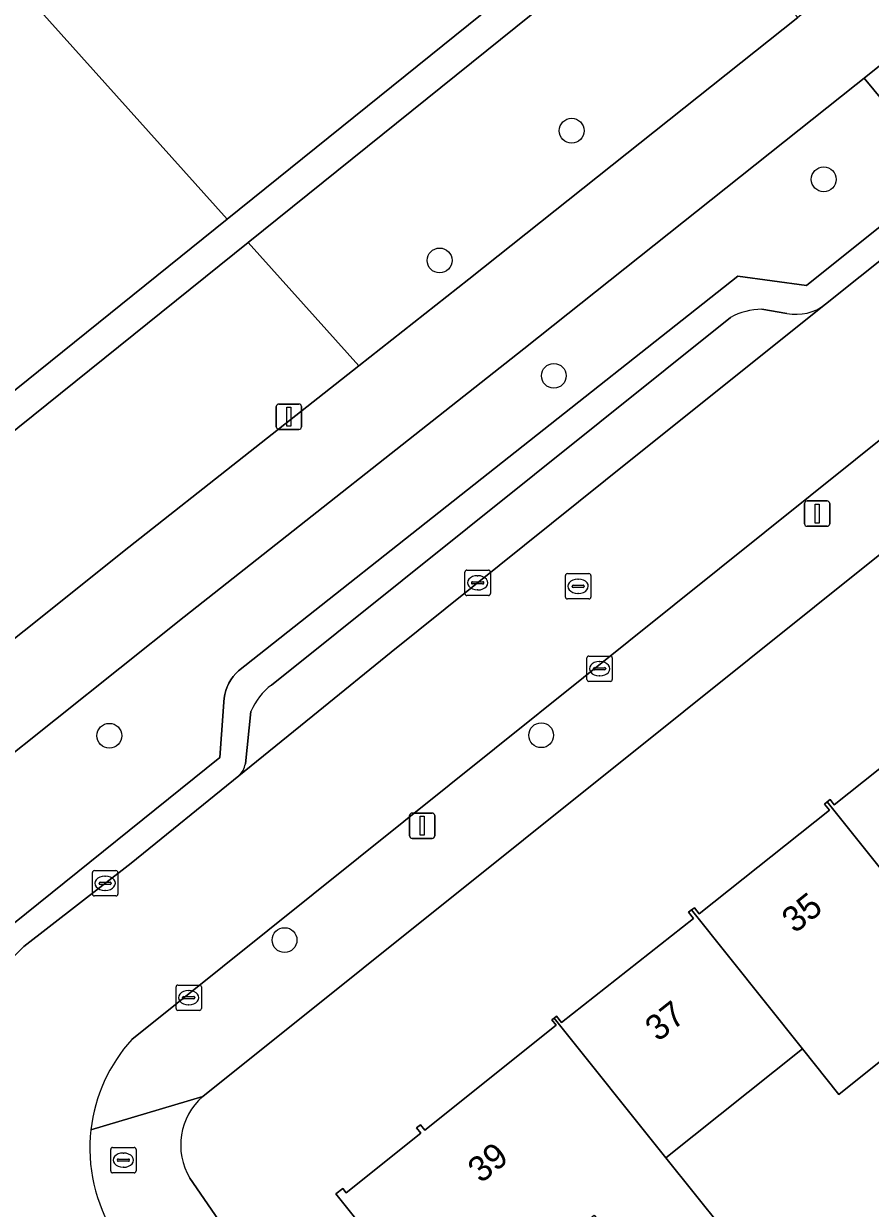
# Model space of a CAD drawing. Extents: x 157445 to 158888, y 383061 to 384688.
# Drawn here: x 158126.42 to 158159.78, y 383980.42 to 384027.1 of the extents above; entities that cross this region are included whole.
import ezdxf

# ---------------------------------------------------------------- set-up
doc = ezdxf.new("R2010")
doc.units = 0
for name, color, linetype in [('IMGEO_Boom', 7, 'Continuous'), ('IMGEO_Brandkraan', 7, 'Continuous'), ('IMGEO_Erf', 7, 'Continuous'), ('IMGEO_Fietspad_gesloten', 7, 'Continuous'), ('IMGEO_Greppel_droge_sloot', 7, 'Continuous'), ('IMGEO_Groenvoorziening', 7, 'Continuous'), ('IMGEO_Kolk', 7, 'Continuous'), ('IMGEO_Lichtmast', 7, 'Continuous'), ('IMGEO_Pand', 7, 'Continuous'), ('IMGEO_Pand_nummerreeks', 7, 'Continuous'), ('IMGEO_Parkeervlak_open', 7, 'Continuous'), ('IMGEO_Rijbaan_lokaal_open', 7, 'Continuous'), ('IMGEO_Rioolput', 7, 'Continuous'), ('IMGEO_Voetpad_open', 7, 'Continuous')]:
    doc.layers.add(name, color=color, linetype=linetype)

msp = doc.modelspace()

# ---------------------------------------------------------------- linework, layer by layer
at = {"layer": 'IMGEO_Boom'}
for centre in [(158148.016, 384022.88), (158157.949, 384020.965), (158142.813, 384017.768), (158147.314, 384013.223), (158129.799, 383999.041), (158146.815, 383999.061), (158136.702, 383990.99)]:
    msp.add_circle(centre, 0.489, dxfattribs=at)
at = {"layer": 'IMGEO_Brandkraan'}
for p, q in [((158129.853, 383981.893), (158129.853, 383982.745)), ((158129.928, 383982.819), (158130.78, 383982.819)), ((158130.854, 383982.745), (158130.854, 383981.893)), ((158130.112, 383982.313), (158130.112, 383982.325)), ((158130.55, 383982.276), (158130.152, 383982.276)), ((158130.155, 383982.362), (158130.553, 383982.362)), ((158130.341, 383982.599), (158130.366, 383982.599)), ((158130.596, 383982.325), (158130.596, 383982.313)), ((158130.78, 383981.819), (158129.928, 383981.819)), ((158130.364, 383982.039), (158130.339, 383982.039))]:
    msp.add_line(p, q, dxfattribs=at)
for points in [[(158129.853, 383981.893), (158129.853, 383982.745)], [(158129.928, 383982.819), (158130.78, 383982.819)], [(158130.854, 383982.745), (158130.854, 383981.893)], [(158130.78, 383981.819), (158129.928, 383981.819)]]:
    msp.add_lwpolyline(points, dxfattribs=at)
for centre, radius, start, end in [((158129.93, 383982.743), 0.0765, 91.552, 178.448), ((158129.93, 383982.743), 0.0765, 91.552, 178.448), ((158130.778, 383982.743), 0.0765, 1.552, 88.448), ((158130.778, 383982.743), 0.0765, 1.552, 88.448), ((158130.152, 383982.322), 0.0403, 85.8775, 175.7526), ((158130.149, 383982.312), 0.0366, 178.938, 274.7102), ((158130.553, 383982.319), 0.043, 264.8664, 352.4533), ((158130.557, 383982.324), 0.0386, 1.7309, 96.639), ((158129.93, 383981.895), 0.0765, 181.552, 268.448), ((158129.93, 383981.895), 0.0765, 181.552, 268.448), ((158130.778, 383981.895), 0.0765, 271.552, 358.448), ((158130.778, 383981.895), 0.0765, 271.552, 358.448)]:
    msp.add_arc(centre, radius, start, end, dxfattribs=at)
for centre, major_axis, ratio, start_param, end_param in [((158130.34, 383982.319), (-0.387, 0.002), 0.722429, 4.712389, 7.853982), ((158130.365, 383982.319), (-0.39, 0.002), 0.717154, 1.570796, 4.712389)]:
    msp.add_ellipse(centre, major_axis=major_axis, ratio=ratio, start_param=start_param, end_param=end_param, dxfattribs=at)
at = {"layer": 'IMGEO_Erf'}
for points in [[(158169.327, 383987.261), (158170.919, 383985.286), (158184.922, 383996.57), (158184.849, 383996.661), (158183.219, 383998.687), (158182.164, 384000), (158170.521, 384014.481), (158152.432, 384000), (158133.484, 383984.831)], [(158143.03, 383975.607), (158138.728, 383980.992), (158138.998, 383981.208), (158139.137, 383981.033), (158142.07, 383983.376), (158141.901, 383983.588), (158142.063, 383983.717), (158142.233, 383983.505), (158147.405, 383987.636), (158147.24, 383987.842), (158147.332, 383987.915), (158147.423, 383987.988), (158147.619, 383987.741), (158152.812, 383991.847), (158152.623, 383992.085), (158152.737, 383992.176), (158152.851, 383992.266), (158153.047, 383992.02), (158158.177, 383996.106), (158157.982, 383996.351), (158158.09, 383996.437), (158158.2, 383996.525), (158158.364, 383996.319), (158162.988, 384000)], [(158163.886, 383989.183), (158158.54, 383984.912), (158157.106, 383986.708), (158151.728, 383982.412), (158153.959, 383979.62)], [(158132.972, 383981.606), (158143.035, 383966.972)]]:
    msp.add_lwpolyline(points, dxfattribs=at)
msp.add_arc((158135.158, 383982.912), 2.547, 131.1021, 210.856, dxfattribs=at)
at = {"layer": 'IMGEO_Fietspad_gesloten'}
for points in [[(158292.656, 384135.486), (158291.288, 384134.399), (158282.101, 384127.103), (158266.834, 384114.92), (158259.617, 384109.161), (158259.565, 384109.12), (158257.172, 384107.178), (158236.375, 384090.591), (158232.444, 384087.456), (158208.92, 384068.687), (158184.447, 384049.214), (158172.081, 384039.364), (158159.432, 384029.346), (158159.413, 384029.331), (158156.933, 384027.344), (158143.961, 384017.036), (158139.63, 384013.618), (158130.574, 384006.472), (158118.245, 383996.636), (158117.884, 383996.348)], [(158119.988, 383993.551), (158120.067, 383993.612), (158132.749, 384003.73), (158146.134, 384014.292), (158159.232, 384024.7), (158159.545, 384024.951), (158161.92, 384026.852), (158174.258, 384036.623), (158186.627, 384046.476), (158211.101, 384065.95), (158234.627, 384084.72), (158259.412, 384104.488), (158259.623, 384104.659), (158259.735, 384104.75), (158261.759, 384106.393), (158262.095, 384106.661), (158284.281, 384124.365), (158293.831, 384132.114)]]:
    msp.add_lwpolyline(points, dxfattribs=at)
at = {"layer": 'IMGEO_Greppel_droge_sloot'}
for points in [[(158135.267, 384018.48), (158152.26, 384032.156), (158151.441, 384033.091), (158134.442, 384019.399), (158113.618, 384002.628)], [(158114.285, 384001.594), (158135.267, 384018.48)]]:
    msp.add_lwpolyline(points, dxfattribs=at)
at = {"layer": 'IMGEO_Groenvoorziening'}
msp.add_lwpolyline([(158117.414, 384069.794), (158102.064, 384055.481), (158134.442, 384019.399), (158151.441, 384033.091), (158152.26, 384032.156), (158135.267, 384018.48), (158139.63, 384013.618), (158143.961, 384017.036), (158156.933, 384027.344), (158151.6, 384033.219)], close=True, dxfattribs=at)
for points in [[(158113.618, 384002.628), (158134.442, 384019.399), (158102.064, 384055.481), (158092.211, 384065.832), (158077.384, 384051.784), (158064.537, 384039.934), (158053.7, 384029.648), (158046.997, 384023.451), (158041.277, 384017.986), (158034.533, 384011.543), (158028.815, 384005.891), (158023.96, 384000.673), (158018.73, 383995.232), (158006.677, 383981.962), (158000, 383974.191), (157990.226, 383962.505), (157970.588, 383937.493), (157981.873, 383929.363), (157985.996, 383925.999), (157990.38, 383921.765), (158000, 383911.123), (158036.003, 383871.295), (158036.04, 383871.381)], [(158125.991, 383991.617), (158134.148, 383998.184), (158134.288, 384000), (158134.317, 384000.377), (158134.329, 384000.517), (158134.355, 384000.671), (158134.394, 384000.822), (158134.447, 384000.969), (158134.469, 384001.015), (158134.513, 384001.11), (158134.592, 384001.245), (158134.682, 384001.373), (158134.783, 384001.492), (158134.894, 384001.601), (158154.563, 384017.152), (158157.275, 384016.785), (158162.607, 384021.047), (158162.713, 384021.132), (158159.545, 384024.951), (158159.232, 384024.7), (158146.134, 384014.292), (158132.749, 384003.73), (158120.067, 383993.612), (158119.988, 383993.551)], [(158092.657, 383982.959), (158101.048, 383990.352), (158110.102, 383996.889), (158114.905, 383996.74), (158118.245, 383996.636), (158130.574, 384006.472), (158139.63, 384013.618), (158135.267, 384018.48), (158114.285, 384001.594)]]:
    msp.add_lwpolyline(points, dxfattribs=at)
at = {"layer": 'IMGEO_Kolk'}
for p, q in [((158143.811, 384004.641), (158143.811, 384005.493)), ((158143.886, 384005.567), (158144.738, 384005.567)), ((158144.812, 384005.493), (158144.812, 384004.641)), ((158144.07, 384005.061), (158144.07, 384005.073)), ((158144.508, 384005.024), (158144.11, 384005.024)), ((158144.113, 384005.11), (158144.511, 384005.11)), ((158144.299, 384005.347), (158144.324, 384005.347)), ((158144.554, 384005.073), (158144.554, 384005.061)), ((158144.738, 384004.567), (158143.886, 384004.567)), ((158144.322, 384004.787), (158144.297, 384004.787)), ((158148.615, 384001.255), (158148.615, 384002.107)), ((158148.69, 384002.181), (158149.542, 384002.181)), ((158149.103, 384001.961), (158149.128, 384001.961)), ((158149.616, 384002.107), (158149.616, 384001.255)), ((158148.874, 384001.675), (158148.874, 384001.687)), ((158149.312, 384001.638), (158148.914, 384001.638)), ((158148.917, 384001.724), (158149.315, 384001.724)), ((158149.126, 384001.401), (158149.101, 384001.401)), ((158149.358, 384001.687), (158149.358, 384001.675)), ((158149.542, 384001.181), (158148.69, 384001.181)), ((158129.134, 383992.803), (158129.134, 383993.655)), ((158129.209, 383993.729), (158130.061, 383993.729)), ((158129.622, 383993.509), (158129.647, 383993.509)), ((158130.135, 383993.655), (158130.135, 383992.803)), ((158129.393, 383993.223), (158129.393, 383993.235)), ((158129.831, 383993.186), (158129.433, 383993.186)), ((158129.436, 383993.272), (158129.834, 383993.272)), ((158129.645, 383992.949), (158129.62, 383992.949)), ((158129.877, 383993.235), (158129.877, 383993.223)), ((158130.061, 383992.729), (158129.209, 383992.729)), ((158132.427, 383988.293), (158132.427, 383989.145)), ((158132.502, 383989.219), (158133.354, 383989.219)), ((158133.428, 383989.145), (158133.428, 383988.293)), ((158132.686, 383988.713), (158132.686, 383988.725)), ((158133.124, 383988.676), (158132.726, 383988.676)), ((158132.729, 383988.762), (158133.127, 383988.762)), ((158132.915, 383988.999), (158132.94, 383988.999)), ((158133.17, 383988.725), (158133.17, 383988.713)), ((158133.354, 383988.219), (158132.502, 383988.219)), ((158132.938, 383988.439), (158132.913, 383988.439))]:
    msp.add_line(p, q, dxfattribs=at)
for points in [[(158143.811, 384004.641), (158143.811, 384005.493)], [(158143.886, 384005.567), (158144.738, 384005.567)], [(158144.812, 384005.493), (158144.812, 384004.641)], [(158144.738, 384004.567), (158143.886, 384004.567)], [(158148.615, 384001.255), (158148.615, 384002.107)], [(158148.69, 384002.181), (158149.542, 384002.181)], [(158149.616, 384002.107), (158149.616, 384001.255)], [(158149.542, 384001.181), (158148.69, 384001.181)], [(158129.134, 383992.803), (158129.134, 383993.655)], [(158129.209, 383993.729), (158130.061, 383993.729)], [(158130.135, 383993.655), (158130.135, 383992.803)], [(158130.061, 383992.729), (158129.209, 383992.729)], [(158132.427, 383988.293), (158132.427, 383989.145)], [(158132.502, 383989.219), (158133.354, 383989.219)], [(158133.428, 383989.145), (158133.428, 383988.293)], [(158133.354, 383988.219), (158132.502, 383988.219)]]:
    msp.add_lwpolyline(points, dxfattribs=at)
for centre, radius, start, end in [((158143.888, 384005.491), 0.0765, 91.552, 178.448), ((158143.888, 384005.491), 0.0765, 91.552, 178.448), ((158144.736, 384005.491), 0.0765, 1.552, 88.448), ((158144.736, 384005.491), 0.0765, 1.552, 88.448), ((158144.11, 384005.07), 0.0403, 85.8775, 175.7526), ((158144.107, 384005.06), 0.0366, 178.938, 274.7102), ((158144.511, 384005.067), 0.043, 264.8664, 352.4533), ((158144.515, 384005.072), 0.0386, 1.7309, 96.639), ((158143.888, 384004.643), 0.0765, 181.552, 268.448), ((158143.888, 384004.643), 0.0765, 181.552, 268.448), ((158144.736, 384004.643), 0.0765, 271.552, 358.448), ((158144.736, 384004.643), 0.0765, 271.552, 358.448), ((158148.692, 384002.105), 0.0765, 91.552, 178.448), ((158148.692, 384002.105), 0.0765, 91.552, 178.448), ((158149.54, 384002.105), 0.0765, 1.552, 88.448), ((158149.54, 384002.105), 0.0765, 1.552, 88.448), ((158148.914, 384001.684), 0.0403, 85.8775, 175.7526), ((158148.911, 384001.674), 0.0366, 178.938, 274.7102), ((158149.315, 384001.681), 0.043, 264.8664, 352.4533), ((158149.319, 384001.686), 0.0386, 1.7309, 96.639), ((158148.692, 384001.257), 0.0765, 181.552, 268.448), ((158148.692, 384001.257), 0.0765, 181.552, 268.448), ((158149.54, 384001.257), 0.0765, 271.552, 358.448), ((158149.54, 384001.257), 0.0765, 271.552, 358.448), ((158129.211, 383993.653), 0.0765, 91.552, 178.448), ((158129.211, 383993.653), 0.0765, 91.552, 178.448), ((158130.059, 383993.653), 0.0765, 1.552, 88.448), ((158130.059, 383993.653), 0.0765, 1.552, 88.448), ((158129.433, 383993.232), 0.0403, 85.8775, 175.7526), ((158129.43, 383993.222), 0.0366, 178.938, 274.7102), ((158129.834, 383993.229), 0.043, 264.8664, 352.4533), ((158129.838, 383993.234), 0.0386, 1.7309, 96.639), ((158129.211, 383992.805), 0.0765, 181.552, 268.448), ((158129.211, 383992.805), 0.0765, 181.552, 268.448), ((158130.059, 383992.805), 0.0765, 271.552, 358.448), ((158130.059, 383992.805), 0.0765, 271.552, 358.448), ((158132.504, 383989.143), 0.0765, 91.552, 178.448), ((158132.504, 383989.143), 0.0765, 91.552, 178.448), ((158133.352, 383989.143), 0.0765, 1.552, 88.448), ((158133.352, 383989.143), 0.0765, 1.552, 88.448), ((158132.726, 383988.722), 0.0403, 85.8775, 175.7526), ((158132.723, 383988.712), 0.0366, 178.938, 274.7102), ((158133.127, 383988.719), 0.043, 264.8664, 352.4533), ((158133.131, 383988.724), 0.0386, 1.7309, 96.639), ((158132.504, 383988.295), 0.0765, 181.552, 268.448), ((158132.504, 383988.295), 0.0765, 181.552, 268.448), ((158133.352, 383988.295), 0.0765, 271.552, 358.448), ((158133.352, 383988.295), 0.0765, 271.552, 358.448)]:
    msp.add_arc(centre, radius, start, end, dxfattribs=at)
for centre, major_axis, ratio, start_param, end_param in [((158144.298, 384005.067), (-0.387, 0.002), 0.722429, 4.712389, 7.853982), ((158144.323, 384005.067), (-0.39, 0.002), 0.717154, 1.570796, 4.712389), ((158149.102, 384001.681), (-0.387, 0.002), 0.722429, 4.712389, 7.853982), ((158149.127, 384001.681), (-0.39, 0.002), 0.717154, 1.570796, 4.712389), ((158129.621, 383993.229), (-0.387, 0.002), 0.722429, 4.712389, 7.853982), ((158129.646, 383993.229), (-0.39, 0.002), 0.717154, 1.570796, 4.712389), ((158132.914, 383988.719), (-0.387, 0.002), 0.722429, 4.712389, 7.853982), ((158132.939, 383988.719), (-0.39, 0.002), 0.717154, 1.570796, 4.712389)]:
    msp.add_ellipse(centre, major_axis=major_axis, ratio=ratio, start_param=start_param, end_param=end_param, dxfattribs=at)
at = {"layer": 'IMGEO_Lichtmast'}
for p, q in [((158136.379, 384011.213), (158136.379, 384012.013)), ((158136.379, 384012.013), (158136.379, 384011.213)), ((158136.479, 384012.113), (158137.269, 384012.113)), ((158137.269, 384012.113), (158136.479, 384012.113)), ((158137.369, 384012.013), (158137.369, 384011.213)), ((158137.369, 384011.213), (158137.369, 384012.013)), ((158137.269, 384011.113), (158136.479, 384011.113)), ((158136.479, 384011.113), (158137.269, 384011.113)), ((158157.294, 384008.293), (158158.084, 384008.293)), ((158158.084, 384008.293), (158157.294, 384008.293)), ((158157.194, 384007.393), (158157.194, 384008.193)), ((158157.194, 384008.193), (158157.194, 384007.393)), ((158158.184, 384008.193), (158158.184, 384007.393)), ((158158.184, 384007.393), (158158.184, 384008.193)), ((158158.084, 384007.293), (158157.294, 384007.293)), ((158157.294, 384007.293), (158158.084, 384007.293)), ((158141.631, 383995.096), (158141.631, 383995.896)), ((158141.631, 383995.896), (158141.631, 383995.096)), ((158141.731, 383995.996), (158142.521, 383995.996)), ((158142.521, 383995.996), (158141.731, 383995.996)), ((158142.621, 383995.896), (158142.621, 383995.096)), ((158142.621, 383995.096), (158142.621, 383995.896)), ((158142.521, 383994.996), (158141.731, 383994.996)), ((158141.731, 383994.996), (158142.521, 383994.996))]:
    msp.add_line(p, q, dxfattribs=at)
for points in [[(158136.799, 384011.988), (158136.949, 384011.988), (158136.949, 384011.238), (158136.799, 384011.238), (158136.799, 384011.988)], [(158157.614, 384008.168), (158157.764, 384008.168), (158157.764, 384007.418), (158157.614, 384007.418), (158157.614, 384008.168)], [(158142.051, 383995.871), (158142.201, 383995.871), (158142.201, 383995.121), (158142.051, 383995.121), (158142.051, 383995.871)]]:
    msp.add_lwpolyline(points, dxfattribs=at)
for centre, start, end in [((158136.479, 384012.013), 90, 180), ((158136.479, 384012.013), 90, 180), ((158137.269, 384012.013), 0, 90), ((158137.269, 384012.013), 360, 90), ((158136.479, 384011.213), 180, 270), ((158136.479, 384011.213), 180, 270), ((158137.269, 384011.213), 270, 0), ((158137.269, 384011.213), 270, 0), ((158157.294, 384008.193), 90, 180), ((158157.294, 384008.193), 90, 180), ((158158.084, 384008.193), 0, 90), ((158158.084, 384008.193), 360, 90), ((158157.294, 384007.393), 180, 270), ((158157.294, 384007.393), 180, 270), ((158158.084, 384007.393), 270, 0), ((158158.084, 384007.393), 270, 0), ((158141.731, 383995.896), 90, 180), ((158141.731, 383995.896), 90, 180), ((158142.521, 383995.896), 0, 90), ((158142.521, 383995.896), 360, 90), ((158141.731, 383995.096), 180, 270), ((158141.731, 383995.096), 180, 270), ((158142.521, 383995.096), 270, 0), ((158142.521, 383995.096), 270, 0)]:
    msp.add_arc(centre, 0.1, start, end, dxfattribs=at)
at = {"layer": 'IMGEO_Pand'}
for points in [[(158162.452, 383990.978), (158167.759, 383995.218), (158163.939, 384000), (158163.359, 384000.726), (158163.216, 384000.612), (158163.425, 384000.348), (158162.988, 384000), (158158.364, 383996.319), (158158.2, 383996.525), (158158.09, 383996.437)], [(158157.106, 383986.708), (158158.54, 383984.912), (158163.886, 383989.183), (158162.452, 383990.978), (158158.09, 383996.437), (158157.982, 383996.351), (158158.177, 383996.106), (158153.047, 383992.02), (158152.851, 383992.266), (158152.737, 383992.176)], [(158151.728, 383982.412), (158157.106, 383986.708), (158152.737, 383992.176), (158152.623, 383992.085), (158152.812, 383991.847), (158147.619, 383987.741), (158147.423, 383987.988), (158147.332, 383987.915)], [(158151.728, 383982.412), (158147.332, 383987.915), (158147.24, 383987.842), (158147.405, 383987.636), (158142.233, 383983.505), (158142.063, 383983.717), (158141.901, 383983.588), (158142.07, 383983.376), (158139.137, 383981.033), (158138.998, 383981.208), (158138.728, 383980.992), (158143.03, 383975.607), (158146.234, 383978.166), (158146.484, 383977.854), (158146.695, 383978.023), (158146.516, 383978.248), (158148.905, 383980.156), (158151.136, 383977.364), (158153.959, 383979.62)]]:
    msp.add_lwpolyline(points, close=True, dxfattribs=at)
at = {"layer": 'IMGEO_Parkeervlak_open'}
for points in [[(158134.904, 383997.463), (158138.033, 384000), (158140.91, 384002.332), (158150.412, 384009.969), (158158.017, 384016.042)], [(158156.5, 384015.685), (158155.511, 384015.844)], [(158154.277, 384015.521), (158136.192, 384001.041)], [(158135.379, 384000), (158135.159, 383997.933)]]:
    msp.add_lwpolyline(points, dxfattribs=at)
for centre, radius, start, end in [((158155.503, 384013.358), 2.486, 89.8045, 119.5317), ((158156.872, 384017.507), 1.86, 258.4709, 308.0143), ((158137.697, 383999.028), 2.513, 126.7767, 157.2451), ((158134.311, 383998.089), 0.862, 313.4537, 349.5819)]:
    msp.add_arc(centre, radius, start, end, dxfattribs=at)
at = {"layer": 'IMGEO_Rijbaan_lokaal_open'}
msp.add_lwpolyline([(158130.682, 383987.069), (158162.768, 384012.791), (158165.706, 384015.138), (158167.081, 384016.237), (158180.246, 384026.716), (158183.747, 384029.503), (158180.205, 384033.76), (158158.017, 384016.042), (158150.412, 384009.969), (158140.91, 384002.332), (158138.033, 384000), (158134.904, 383997.463), (158130.658, 383994.021), (158126.425, 383990.734)], dxfattribs=at)
for centre, radius, start, end in [((158133.405, 383983.414), 10.114, 133.6393, 163.564), ((158135.423, 383982.782), 6.392, 137.881, 173.3699), ((158135.416, 383982.784), 6.384, 173.3804, 212.2102)]:
    msp.add_arc(centre, radius, start, end, dxfattribs=at)
at = {"layer": 'IMGEO_Rioolput'}
for p, q in [((158147.771, 384004.505), (158147.771, 384005.357)), ((158147.846, 384005.431), (158148.698, 384005.431)), ((158148.259, 384005.211), (158148.284, 384005.211)), ((158148.772, 384005.357), (158148.772, 384004.505)), ((158148.03, 384004.925), (158148.03, 384004.937)), ((158148.468, 384004.888), (158148.07, 384004.888)), ((158148.073, 384004.974), (158148.471, 384004.974)), ((158148.282, 384004.651), (158148.257, 384004.651)), ((158148.514, 384004.937), (158148.514, 384004.925)), ((158148.698, 384004.431), (158147.846, 384004.431))]:
    msp.add_line(p, q, dxfattribs=at)
for points in [[(158147.771, 384004.505), (158147.771, 384005.357)], [(158147.846, 384005.431), (158148.698, 384005.431)], [(158148.772, 384005.357), (158148.772, 384004.505)], [(158148.698, 384004.431), (158147.846, 384004.431)]]:
    msp.add_lwpolyline(points, dxfattribs=at)
for centre, radius, start, end in [((158147.848, 384005.355), 0.0765, 91.552, 178.448), ((158147.848, 384005.355), 0.0765, 91.552, 178.448), ((158148.696, 384005.355), 0.0765, 1.552, 88.448), ((158148.696, 384005.355), 0.0765, 1.552, 88.448), ((158148.07, 384004.934), 0.0403, 85.8775, 175.7526), ((158148.067, 384004.924), 0.0366, 178.938, 274.7102), ((158148.471, 384004.931), 0.043, 264.8664, 352.4533), ((158148.475, 384004.936), 0.0386, 1.7309, 96.639), ((158147.848, 384004.507), 0.0765, 181.552, 268.448), ((158147.848, 384004.507), 0.0765, 181.552, 268.448), ((158148.696, 384004.507), 0.0765, 271.552, 358.448), ((158148.696, 384004.507), 0.0765, 271.552, 358.448)]:
    msp.add_arc(centre, radius, start, end, dxfattribs=at)
for centre, major_axis, ratio, start_param, end_param in [((158148.258, 384004.931), (-0.387, 0.002), 0.722429, 4.712389, 7.853982), ((158148.283, 384004.931), (-0.39, 0.002), 0.717154, 1.570796, 4.712389)]:
    msp.add_ellipse(centre, major_axis=major_axis, ratio=ratio, start_param=start_param, end_param=end_param, dxfattribs=at)
at = {"layer": 'IMGEO_Voetpad_open'}
for points in [[(158158.017, 384016.042), (158180.205, 384033.76), (158182.324, 384035.452)], [(158162.607, 384021.047), (158157.275, 384016.785), (158154.563, 384017.152), (158134.894, 384001.601), (158134.783, 384001.492), (158134.682, 384001.373), (158134.592, 384001.245), (158134.513, 384001.11), (158134.469, 384001.015), (158134.447, 384000.969), (158134.394, 384000.822), (158134.355, 384000.671), (158134.329, 384000.517), (158134.317, 384000.377), (158134.288, 384000), (158134.148, 383998.184), (158125.991, 383991.617)], [(158167.081, 384016.237), (158165.706, 384015.138), (158166.016, 384014.75), (158163.063, 384012.421), (158162.768, 384012.791), (158130.682, 383987.069)], [(158155.511, 384015.844), (158156.5, 384015.685)], [(158136.192, 384001.041), (158154.277, 384015.521)], [(158129.074, 383983.52), (158133.484, 383984.831), (158152.432, 384000), (158170.521, 384014.481)], [(158135.159, 383997.933), (158135.379, 384000)], [(158126.425, 383990.734), (158130.658, 383994.021), (158134.904, 383997.463)], [(158133.484, 383984.831), (158129.074, 383983.52)], [(158130.014, 383979.381), (158139.893, 383964.9), (158140.349, 383965.206), (158143.035, 383966.972), (158132.972, 383981.606)]]:
    msp.add_lwpolyline(points, dxfattribs=at)
msp.add_lwpolyline([(158161.92, 384026.852), (158159.545, 384024.951), (158162.713, 384021.132), (158164.963, 384022.931), (158165.063, 384023.011)], close=True, dxfattribs=at)
for centre, radius, start, end in [((158155.503, 384013.358), 2.486, 89.8045, 119.5317), ((158156.872, 384017.507), 1.86, 258.4709, 308.0143), ((158137.697, 383999.028), 2.513, 126.7767, 157.2451), ((158134.311, 383998.089), 0.862, 313.4537, 349.5819), ((158133.405, 383983.414), 10.114, 133.6393, 163.564), ((158135.423, 383982.782), 6.392, 137.881, 173.3699), ((158135.158, 383982.912), 2.547, 131.1021, 210.856), ((158135.416, 383982.784), 6.384, 173.3804, 212.2102)]:
    msp.add_arc(centre, radius, start, end, dxfattribs=at)

# ---------------------------------------------------------------- texts
at = {"layer": 'IMGEO_Pand_nummerreeks'}
for s, rotation, p in [('35', 38.5199, (158156.81, 383991.227)), ('37', 38.2503, (158151.417, 383986.958)), ('39', 38.8211, (158144.442, 383981.38))]:
    msp.add_text(s, height=1, rotation=rotation, dxfattribs=at).set_placement(p)

doc.saveas('drawing.dxf')
